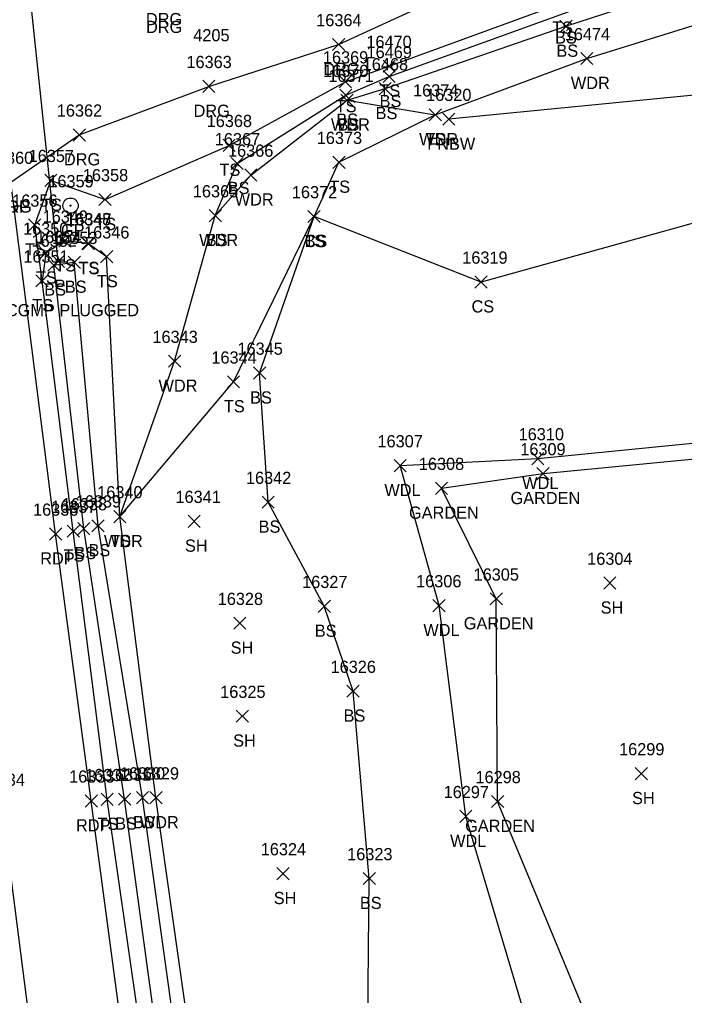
# Model space of a CAD drawing. Extents: x 1439173 to 1457902, y 641926 to 659889.
# Drawn here: x 1445783 to 1445892.1, y 655361.3 to 655521.3 of the extents above; entities that cross this region are included whole.
import ezdxf

# ---------------------------------------------------------------- set-up
doc = ezdxf.new("R2010")
doc.units = 0
for name, color, linetype in [('D_A', 7, 'Continuous'), ('D_C', 7, 'Continuous'), ('D_I', 7, 'Continuous'), ('D_TIC', 7, 'Continuous'), ('DCP', 7, 'Continuous'), ('L_A', 7, 'Continuous'), ('L_C', 7, 'Continuous'), ('L_I', 7, 'Continuous'), ('L_TIC', 7, 'Continuous'), ('LAPB', 7, 'Continuous'), ('LAWA', 7, 'Continuous'), ('LELB', 7, 'Continuous'), ('LFNC', 7, 'Continuous'), ('P_A', 7, 'Continuous'), ('P_I', 7, 'Continuous'), ('P_TIC', 7, 'Continuous'), ('PET', 7, 'Continuous'), ('PRC', 7, 'Continuous'), ('R_A', 7, 'Continuous'), ('R_I', 7, 'Continuous'), ('R_TIC', 7, 'Continuous'), ('RDG', 7, 'Continuous'), ('RGP', 7, 'Continuous')]:
    doc.layers.add(name, color=color, linetype=linetype)

msp = doc.modelspace()

# ---------------------------------------------------------------- linework, layer by layer
at = {"layer": 'D_TIC'}
for points in [[(1445788.33, 655480.68), (1445790.33, 655482.68)], [(1445790.33, 655480.68), (1445788.33, 655482.68)]]:
    msp.add_lwpolyline(points, dxfattribs=at)
at = {"layer": 'DCP'}
msp.add_lwpolyline([(1445789.33, 655481.68), (1445783.26, 655539.36)], dxfattribs=at)
at = {"layer": 'L_TIC'}
for points in [[(1445871.62, 655519.22), (1445873.62, 655521.22)], [(1445873.62, 655519.22), (1445871.62, 655521.22)], [(1445875.06, 655513.94), (1445877.06, 655515.94)], [(1445877.06, 655513.94), (1445875.06, 655515.94)], [(1445842.61, 655512.68), (1445844.61, 655514.68)], [(1445844.61, 655512.68), (1445842.61, 655514.68)], [(1445835.44, 655510.13), (1445837.44, 655512.13)], [(1445837.44, 655510.13), (1445835.44, 655512.13)], [(1445842.61, 655510.98), (1445844.61, 655512.98)], [(1445844.61, 655510.98), (1445842.61, 655512.98)], [(1445841.96, 655509), (1445843.96, 655511)], [(1445843.96, 655509), (1445841.96, 655511)], [(1445835.5, 655507.91), (1445837.5, 655509.91)], [(1445837.5, 655507.91), (1445835.5, 655509.91)], [(1445835.71, 655507.11), (1445837.71, 655509.11)], [(1445837.71, 655507.11), (1445835.71, 655509.11)], [(1445835.71, 655507.11), (1445837.71, 655509.11)], [(1445837.71, 655507.11), (1445835.71, 655509.11)], [(1445850.18, 655504.71), (1445852.18, 655506.71)], [(1445852.18, 655504.71), (1445850.18, 655506.71)], [(1445850.18, 655504.71), (1445852.18, 655506.71)], [(1445852.18, 655504.71), (1445850.18, 655506.71)], [(1445852.4, 655503.98), (1445854.4, 655505.98)], [(1445854.4, 655503.98), (1445852.4, 655505.98)], [(1445816.37, 655499.7), (1445818.37, 655501.7)], [(1445818.37, 655499.7), (1445816.37, 655501.7)], [(1445817.69, 655496.72), (1445819.69, 655498.72)], [(1445819.69, 655496.72), (1445817.69, 655498.72)], [(1445834.38, 655496.92), (1445836.38, 655498.92)], [(1445836.38, 655496.92), (1445834.38, 655498.92)], [(1445787.11, 655493.96), (1445789.11, 655495.96)], [(1445789.11, 655493.96), (1445787.11, 655495.96)], [(1445819.92, 655494.83), (1445821.92, 655496.83)], [(1445821.92, 655494.83), (1445819.92, 655496.83)], [(1445796, 655490.81), (1445798, 655492.81)], [(1445798, 655490.81), (1445796, 655492.81)], [(1445814.09, 655488.17), (1445816.09, 655490.17)], [(1445816.09, 655488.17), (1445814.09, 655490.17)], [(1445814.09, 655488.17), (1445816.09, 655490.17)], [(1445816.09, 655488.17), (1445814.09, 655490.17)], [(1445830.3, 655488.02), (1445832.3, 655490.02)], [(1445832.3, 655488.02), (1445830.3, 655490.02)], [(1445830.3, 655488.02), (1445832.3, 655490.02)], [(1445832.3, 655488.02), (1445830.3, 655490.02)], [(1445830.3, 655488.02), (1445832.3, 655490.02)], [(1445832.3, 655488.02), (1445830.3, 655490.02)], [(1445784.47, 655486.64), (1445786.47, 655488.64)], [(1445786.47, 655486.64), (1445784.47, 655488.64)], [(1445789.4, 655484.02), (1445791.4, 655486.02)], [(1445791.4, 655484.02), (1445789.4, 655486.02)], [(1445793.22, 655483.61), (1445795.22, 655485.61)], [(1445795.22, 655483.61), (1445793.22, 655485.61)], [(1445793.28, 655483.55), (1445795.28, 655485.55)], [(1445795.28, 655483.55), (1445793.28, 655485.55)], [(1445786.27, 655482.03), (1445788.27, 655484.03)], [(1445788.27, 655482.03), (1445786.27, 655484.03)], [(1445796.26, 655481.43), (1445798.26, 655483.43)], [(1445798.26, 655481.43), (1445796.26, 655483.43)], [(1445787.59, 655480.06), (1445789.59, 655482.06)], [(1445789.59, 655480.06), (1445787.59, 655482.06)], [(1445790.96, 655480.52), (1445792.96, 655482.52)], [(1445792.96, 655480.52), (1445790.96, 655482.52)], [(1445790.96, 655480.52), (1445792.96, 655482.52)], [(1445792.96, 655480.52), (1445790.96, 655482.52)], [(1445785.67, 655477.48), (1445787.67, 655479.48)], [(1445787.67, 655477.48), (1445785.67, 655479.48)], [(1445785.67, 655477.48), (1445787.67, 655479.48)], [(1445787.67, 655477.48), (1445785.67, 655479.48)], [(1445857.69, 655477.29), (1445859.69, 655479.29)], [(1445859.69, 655477.29), (1445857.69, 655479.29)], [(1445807.42, 655464.3), (1445809.42, 655466.3)], [(1445809.42, 655464.3), (1445807.42, 655466.3)], [(1445821.37, 655462.36), (1445823.37, 655464.36)], [(1445823.37, 655462.36), (1445821.37, 655464.36)], [(1445817.09, 655460.92), (1445819.09, 655462.92)], [(1445819.09, 655460.92), (1445817.09, 655462.92)], [(1445867.02, 655448.33), (1445869.02, 655450.33)], [(1445869.02, 655448.33), (1445867.02, 655450.33)], [(1445844.42, 655447.18), (1445846.42, 655449.18)], [(1445846.42, 655447.18), (1445844.42, 655449.18)], [(1445867.86, 655445.87), (1445869.86, 655447.87)], [(1445869.86, 655445.87), (1445867.86, 655447.87)], [(1445851.21, 655443.47), (1445853.21, 655445.47)], [(1445853.21, 655443.47), (1445851.21, 655445.47)], [(1445822.76, 655441.18), (1445824.76, 655443.18)], [(1445824.76, 655441.18), (1445822.76, 655443.18)], [(1445798.44, 655438.82), (1445800.44, 655440.82)], [(1445800.44, 655438.82), (1445798.44, 655440.82)], [(1445798.44, 655438.82), (1445800.44, 655440.82)], [(1445800.44, 655438.82), (1445798.44, 655440.82)], [(1445798.44, 655438.82), (1445800.44, 655440.82)], [(1445800.44, 655438.82), (1445798.44, 655440.82)], [(1445810.63, 655438.06), (1445812.63, 655440.06)], [(1445812.63, 655438.06), (1445810.63, 655440.06)], [(1445790.79, 655436.44), (1445792.79, 655438.44)], [(1445792.79, 655436.44), (1445790.79, 655438.44)], [(1445792.53, 655436.86), (1445794.53, 655438.86)], [(1445794.53, 655436.86), (1445792.53, 655438.86)], [(1445794.85, 655437.32), (1445796.85, 655439.32)], [(1445796.85, 655437.32), (1445794.85, 655439.32)], [(1445878.83, 655427.92), (1445880.83, 655429.92)], [(1445880.83, 655427.92), (1445878.83, 655429.92)], [(1445860.19, 655425.33), (1445862.19, 655427.33)], [(1445862.19, 655425.33), (1445860.19, 655427.33)], [(1445831.98, 655424.11), (1445833.98, 655426.11)], [(1445833.98, 655424.11), (1445831.98, 655426.11)], [(1445850.81, 655424.23), (1445852.81, 655426.23)], [(1445852.81, 655424.23), (1445850.81, 655426.23)], [(1445818.13, 655421.34), (1445820.13, 655423.34)], [(1445820.13, 655421.34), (1445818.13, 655423.34)], [(1445836.7, 655410.2), (1445838.7, 655412.2)], [(1445838.7, 655410.2), (1445836.7, 655412.2)], [(1445818.53, 655406.1), (1445820.53, 655408.1)], [(1445820.53, 655406.1), (1445818.53, 655408.1)], [(1445883.98, 655396.68), (1445885.98, 655398.68)], [(1445885.98, 655396.68), (1445883.98, 655398.68)], [(1445796.36, 655392.45), (1445798.36, 655394.45)], [(1445798.36, 655392.45), (1445796.36, 655394.45)], [(1445799.22, 655392.5), (1445801.22, 655394.5)], [(1445801.22, 655392.5), (1445799.22, 655394.5)], [(1445802.14, 655392.72), (1445804.14, 655394.72)], [(1445804.14, 655392.72), (1445802.14, 655394.72)], [(1445804.35, 655392.72), (1445806.35, 655394.72)], [(1445806.35, 655392.72), (1445804.35, 655394.72)], [(1445860.42, 655392.11), (1445862.42, 655394.11)], [(1445862.42, 655392.11), (1445860.42, 655394.11)], [(1445855.2, 655389.66), (1445857.2, 655391.66)], [(1445857.2, 655389.66), (1445855.2, 655391.66)], [(1445825.19, 655380.28), (1445827.19, 655382.28)], [(1445827.19, 655380.28), (1445825.19, 655382.28)], [(1445839.36, 655379.48), (1445841.36, 655381.48)], [(1445841.36, 655379.48), (1445839.36, 655381.48)]]:
    msp.add_lwpolyline(points, dxfattribs=at)
at = {"layer": 'LAPB'}
msp.add_lwpolyline([(1445957.03, 655234.22), (1445939.61, 655231.1), (1445907.44, 655226.21), (1445881.23, 655222.49), (1445878.46, 655241.23), (1445879.97, 655275.36), (1445877.85, 655314.23), (1445878.99, 655350.63), (1445861.42, 655393.11), (1445861.19, 655426.33), (1445852.21, 655444.47), (1445868.86, 655446.87), (1445902.25, 655450.1), (1445926.23, 655457.43)], dxfattribs=at)
at = {"layer": 'LAWA'}
for points in [[(1445818.49, 655306.03), (1445811.85, 655347.78), (1445805.35, 655393.72), (1445799.44, 655439.82), (1445808.42, 655465.3), (1445815.09, 655489.17), (1445820.92, 655495.83), (1445836.71, 655508.11), (1445851.18, 655505.71), (1445876.06, 655514.94), (1445906.17, 655524.27), (1445922.86, 655546.22)], [(1445872.31, 655258.74), (1445872.46, 655274.91), (1445869.84, 655313.66), (1445868.42, 655349.68), (1445856.2, 655390.66), (1445851.81, 655425.23), (1445845.42, 655448.18), (1445868.02, 655449.33), (1445901.09, 655452.65), (1445924.04, 655463.92)]]:
    msp.add_lwpolyline(points, dxfattribs=at)
at = {"layer": 'LELB'}
for points in [[(1445835.62, 655170.01), (1445828.37, 655209.52), (1445820.63, 655255.24), (1445812.15, 655305.65), (1445804.11, 655346.19), (1445797.36, 655393.45), (1445791.79, 655437.44), (1445786.67, 655478.48), (1445785.47, 655487.64), (1445788.11, 655494.96), (1445797, 655491.81), (1445817.37, 655500.7), (1445836.44, 655511.13), (1445843.61, 655513.68), (1445871.95, 655524.01), (1445900.8, 655541.41), (1445918.14, 655556.82)], [(1445815.09, 655489.17), (1445818.69, 655497.72), (1445836.5, 655508.91), (1445843.61, 655511.98), (1445872.4, 655522.39), (1445903.29, 655534.15), (1445918.35, 655554.62)], [(1445836.71, 655508.11), (1445842.96, 655510), (1445872.62, 655520.22), (1445905.17, 655530.83), (1445923.29, 655546.93)], [(1445799.44, 655439.82), (1445818.09, 655461.92), (1445831.3, 655489.02), (1445835.38, 655497.92), (1445851.18, 655505.71)], [(1445847.23, 655291.77), (1445845.05, 655310.1), (1445840.07, 655351.18), (1445840.36, 655380.48), (1445837.7, 655411.2), (1445832.98, 655425.11), (1445823.76, 655442.18), (1445822.37, 655463.36), (1445831.3, 655489.02)], [(1445919.18, 655489.33), (1445896.67, 655488.83), (1445858.69, 655478.29), (1445831.3, 655489.02)], [(1445799.44, 655439.82), (1445797.26, 655482.43), (1445794.28, 655484.55), (1445794.22, 655484.61), (1445790.4, 655485.02), (1445787.27, 655483.03), (1445786.67, 655478.48)], [(1445945.59, 655222.17), (1445927.13, 655198.06), (1445915.87, 655165.45), (1445912.89, 655136.83), (1445905.46, 655119.21), (1445896.08, 655106.98), (1445877.3, 655101.08), (1445861.84, 655102.22), (1445854.45, 655101.7), (1445853.41, 655101.88), (1445851.4, 655105), (1445849.34, 655111.82), (1445845.12, 655131.66), (1445836.96, 655170.32), (1445829.52, 655209.84), (1445822.29, 655254.99), (1445813.86, 655305.99), (1445806.61, 655346.63), (1445800.22, 655393.5), (1445793.53, 655437.86), (1445788.59, 655481.06), (1445791.96, 655481.52)], [(1445912.89, 655136.83), (1445903.22, 655120.25), (1445895.21, 655108.15), (1445876.65, 655102.37), (1445862.41, 655103.21), (1445854.71, 655104.24), (1445852.48, 655108.79), (1445851.14, 655112.35), (1445846.98, 655131.76), (1445839.37, 655170.5), (1445835.81, 655199.87), (1445850.58, 655204.18), (1445863.28, 655207), (1445862.01, 655208.96), (1445851.86, 655209.95), (1445839.25, 655208.74), (1445831.97, 655210.27), (1445823.84, 655255.33), (1445816.02, 655306.27), (1445809.67, 655346.91), (1445803.14, 655393.72), (1445795.85, 655438.32), (1445791.96, 655481.52)]]:
    msp.add_lwpolyline(points, dxfattribs=at)
at = {"layer": 'LFNC'}
msp.add_lwpolyline([(1445930.19, 655512.6), (1445895.89, 655509.12), (1445853.4, 655504.98)], dxfattribs=at)
at = {"layer": 'P_TIC'}
for points in [[(1445787.89, 655435.97), (1445789.89, 655437.97)], [(1445789.89, 655435.97), (1445787.89, 655437.97)], [(1445793.75, 655392.2), (1445795.75, 655394.2)], [(1445795.75, 655392.2), (1445793.75, 655394.2)]]:
    msp.add_lwpolyline(points, dxfattribs=at)
at = {"layer": 'PET'}
msp.add_lwpolyline([(1445905.24, 654855.52), (1445892.71, 654903.8), (1445879.3, 654955.76), (1445868.05, 655001.5), (1445863.42, 655022.01), (1445853.47, 655065.22), (1445845.83, 655101.36), (1445839.48, 655131.87), (1445831.86, 655169.42), (1445824.67, 655209.42), (1445816.12, 655255.22), (1445807.29, 655304.76), (1445801.09, 655345.7), (1445794.75, 655393.2), (1445788.89, 655436.97), (1445781.55, 655494.66), (1445777.02, 655538.53), (1445773.4, 655568.96), (1445767.27, 655623.64), (1445763.49, 655659.93), (1445757.96, 655710.86)], dxfattribs=at)
at = {"layer": 'PRC'}
msp.add_lwpolyline([(1445891.56, 654852.19), (1445878.59, 654900.5), (1445865.76, 654951.78), (1445853.85, 654999.03), (1445848.81, 655020.58), (1445835.25, 655080.56), (1445824.83, 655130.06), (1445817.96, 655166.29), (1445810.2, 655205.85), (1445801.31, 655252.8), (1445792.75, 655302.94), (1445786.33, 655343.9), (1445780.05, 655392.67), (1445774.7, 655433.78), (1445767.05, 655493.71), (1445758.19, 655572.16), (1445752.73, 655621.78), (1445748.72, 655659.09), (1445743.06, 655709.91)], dxfattribs=at)
at = {"layer": 'R_TIC'}
for points in [[(1445834.33, 655516.23), (1445836.33, 655518.23)], [(1445836.33, 655516.23), (1445834.33, 655518.23)], [(1445813.04, 655509.37), (1445815.04, 655511.37)], [(1445815.04, 655509.37), (1445813.04, 655511.37)], [(1445791.77, 655501.41), (1445793.77, 655503.41)], [(1445793.77, 655501.41), (1445791.77, 655503.41)]]:
    msp.add_lwpolyline(points, dxfattribs=at)
at = {"layer": 'RDG'}
msp.add_lwpolyline([(1445781.55, 655494.66), (1445792.77, 655502.41), (1445814.04, 655510.37), (1445835.33, 655517.23), (1445898.32, 655546.15), (1445916.79, 655559.31)], dxfattribs=at)
at = {"layer": 'RGP'}
msp.add_line((1445791.35, 655490.81), (1445791.35, 655490.81), dxfattribs=at)
for radius in [1.25, 0.0833]:
    msp.add_circle((1445791.35, 655490.81), radius, dxfattribs=at)

# ---------------------------------------------------------------- texts
at = {"layer": 'D_A'}
msp.add_text('P', height=2, dxfattribs=at).set_placement((1445788.71, 655476.68))
at = {"layer": 'D_C'}
msp.add_text('15" CGMP PLUGGED', height=2, dxfattribs=at).set_placement((1445776.07, 655472.68))
at = {"layer": 'D_I'}
msp.add_text('16354', height=2, dxfattribs=at).set_placement((1445785.7, 655484.68))
at = {"layer": 'L_A'}
for s, p in [('TS', (1445870.36, 655519.01)), ('BS', (1445870.84, 655517.39)), ('BS', (1445871.06, 655515.22)), ('WDR', (1445873.43, 655509.94)), ('TS', (1445842.02, 655508.68)), ('BS', (1445842.05, 655506.98)), ('TS', (1445834.85, 655506.13)), ('BS', (1445834.95, 655503.91)), ('BS', (1445841.4, 655505)), ('WDR', (1445834.07, 655503.11)), ('BS', (1445835.15, 655503.11)), ('WDR', (1445848.54, 655500.71)), ('TS', (1445849.59, 655500.71)), ('FNBW', (1445849.87, 655499.98)), ('TS', (1445815.78, 655495.7)), ('BS', (1445817.13, 655492.72)), ('TS', (1445833.79, 655492.92)), ('WDR', (1445818.28, 655490.83)), ('TS', (1445786.51, 655489.96)), ('TS', (1445795.41, 655486.81)), ('WDR', (1445812.46, 655484.17)), ('BS', (1445813.54, 655484.17)), ('TS', (1445829.71, 655484.02)), ('CS', (1445829.74, 655484.02)), ('BS', (1445829.74, 655484.02)), ('TS', (1445783.87, 655482.64)), ('TS', (1445788.81, 655480.02)), ('TS', (1445792.63, 655479.61)), ('TS', (1445792.69, 655479.55)), ('TS', (1445785.68, 655478.03)), ('BS', (1445790.4, 655476.52)), ('BS', (1445790.4, 655476.52)), ('TS', (1445795.67, 655477.43)), ('BS', (1445787.03, 655476.06)), ('TS', (1445785.08, 655473.48)), ('TS', (1445785.08, 655473.48)), ('CS', (1445857.13, 655473.29)), ('WDR', (1445805.78, 655460.3)), ('BS', (1445820.81, 655458.36)), ('TS', (1445816.5, 655456.92)), ('WDL', (1445865.44, 655444.33)), ('WDL', (1445842.83, 655443.18)), ('GARDEN', (1445863.53, 655441.87)), ('GARDEN', (1445846.88, 655439.47)), ('BS', (1445822.2, 655437.18)), ('WDR', (1445796.81, 655434.82)), ('TS', (1445797.85, 655434.82)), ('TS', (1445797.85, 655434.82)), ('BS', (1445794.29, 655433.32)), ('SH', (1445810.12, 655434.06)), ('TS', (1445790.2, 655432.44)), ('BS', (1445791.98, 655432.86)), ('SH', (1445878.32, 655423.92)), ('GARDEN', (1445855.86, 655421.33)), ('BS', (1445831.42, 655420.11)), ('WDL', (1445849.23, 655420.23)), ('SH', (1445817.62, 655417.34)), ('BS', (1445836.14, 655406.2)), ('SH', (1445818.02, 655402.1)), ('SH', (1445883.47, 655392.68)), ('TS', (1445795.77, 655388.45)), ('BS', (1445798.66, 655388.5)), ('BS', (1445801.59, 655388.72)), ('WDR', (1445802.71, 655388.72)), ('GARDEN', (1445856.09, 655388.11)), ('WDL', (1445853.62, 655385.66)), ('SH', (1445824.68, 655376.28)), ('BS', (1445838.81, 655375.48))]:
    msp.add_text(s, height=2, dxfattribs=at).set_placement(p)
at = {"layer": 'L_C'}
msp.add_text('4205', height=2, dxfattribs=at).set_placement((1445811.48, 655517.76))
at = {"layer": 'L_I'}
for s, p in [('16474', (1445872.43, 655517.94)), ('16470', (1445839.88, 655516.68)), ('16469', (1445839.91, 655514.98)), ('16369', (1445832.75, 655514.13)), ('16370', (1445832.78, 655511.91)), ('16468', (1445839.28, 655513)), ('16371', (1445833.64, 655511.11)), ('16371', (1445833.64, 655511.11)), ('16374', (1445847.54, 655508.71)), ('16374', (1445847.54, 655508.71)), ('16320', (1445849.68, 655507.98)), ('16368', (1445813.68, 655503.7)), ('16367', (1445815.01, 655500.72)), ('16373', (1445831.74, 655500.92)), ('16366', (1445817.18, 655498.83)), ('16357', (1445784.47, 655497.96)), ('16358', (1445793.36, 655494.81)), ('16365', (1445811.41, 655492.17)), ('16365', (1445811.41, 655492.17)), ('16372', (1445827.66, 655492.02)), ('16372', (1445827.66, 655492.02)), ('16372', (1445827.66, 655492.02)), ('16356', (1445781.77, 655490.64)), ('16349', (1445786.76, 655488.02)), ('16348', (1445790.58, 655487.61)), ('16347', (1445790.65, 655487.55)), ('16350', (1445783.55, 655486.03)), ('16353', (1445788.32, 655484.52)), ('16353', (1445788.32, 655484.52)), ('16346', (1445793.56, 655485.43)), ('16352', (1445784.95, 655484.06)), ('16351', (1445783.6, 655481.48)), ('16351', (1445783.6, 655481.48)), ('16319', (1445855.61, 655481.29)), ('16343', (1445804.78, 655468.3)), ('16345', (1445818.73, 655466.36)), ('16344', (1445814.45, 655464.92)), ('16310', (1445864.86, 655452.33)), ('16307', (1445841.7, 655451.18)), ('16309', (1445865.13, 655449.87)), ('16308', (1445848.49, 655447.47)), ('16342', (1445820.12, 655445.18)), ('16340', (1445795.72, 655442.82)), ('16340', (1445795.72, 655442.82)), ('16340', (1445795.72, 655442.82)), ('16339', (1445792.2, 655441.32)), ('16341', (1445808.56, 655442.06)), ('16337', (1445788.16, 655440.44)), ('16338', (1445789.9, 655440.86)), ('16304', (1445876.11, 655431.92)), ('16305', (1445857.47, 655429.33)), ('16327', (1445829.34, 655428.11)), ('16306', (1445848.04, 655428.23)), ('16328', (1445815.49, 655425.34)), ('16326', (1445834.01, 655414.2)), ('16325', (1445815.9, 655410.1)), ('16299', (1445881.34, 655400.68)), ('16332', (1445793.73, 655396.45)), ('16331', (1445797.15, 655396.5)), ('16330', (1445799.42, 655396.72)), ('16329', (1445801.7, 655396.72)), ('16298', (1445857.78, 655396.11)), ('16297', (1445852.56, 655393.66)), ('16324', (1445822.55, 655384.28)), ('16323', (1445836.73, 655383.48))]:
    msp.add_text(s, height=2, dxfattribs=at).set_placement(p)
at = {"layer": 'P_A'}
for p in [(1445779.04, 655489.66), (1445786.37, 655431.97), (1445792.24, 655388.2)]:
    msp.add_text('RDP', height=2, dxfattribs=at).set_placement(p)
at = {"layer": 'P_I'}
for s, p in [('16360', (1445777.78, 655497.66)), ('16336', (1445785.19, 655439.97)), ('16334', (1445776.42, 655395.67)), ('16333', (1445791.11, 655396.2))]:
    msp.add_text(s, height=2, dxfattribs=at).set_placement(p)
at = {"layer": 'R_A'}
for s, p in [('DRG', (1445803.71, 655520.4)), ('DRG', (1445803.73, 655519.12)), ('DRG', (1445832.82, 655512.23)), ('DRG', (1445811.53, 655505.37)), ('DRG', (1445790.26, 655497.41)), ('DRG', (1445779.04, 655489.66)), ('GP', (1445789.78, 655485.81))]:
    msp.add_text(s, height=2, dxfattribs=at).set_placement(p)
at = {"layer": 'R_I'}
for s, p in [('16364', (1445831.65, 655520.23)), ('16363', (1445810.36, 655513.37)), ('16362', (1445789.09, 655505.41)), ('16360', (1445777.78, 655497.66)), ('16359', (1445787.7, 655493.81))]:
    msp.add_text(s, height=2, dxfattribs=at).set_placement(p)

doc.saveas('drawing.dxf')
